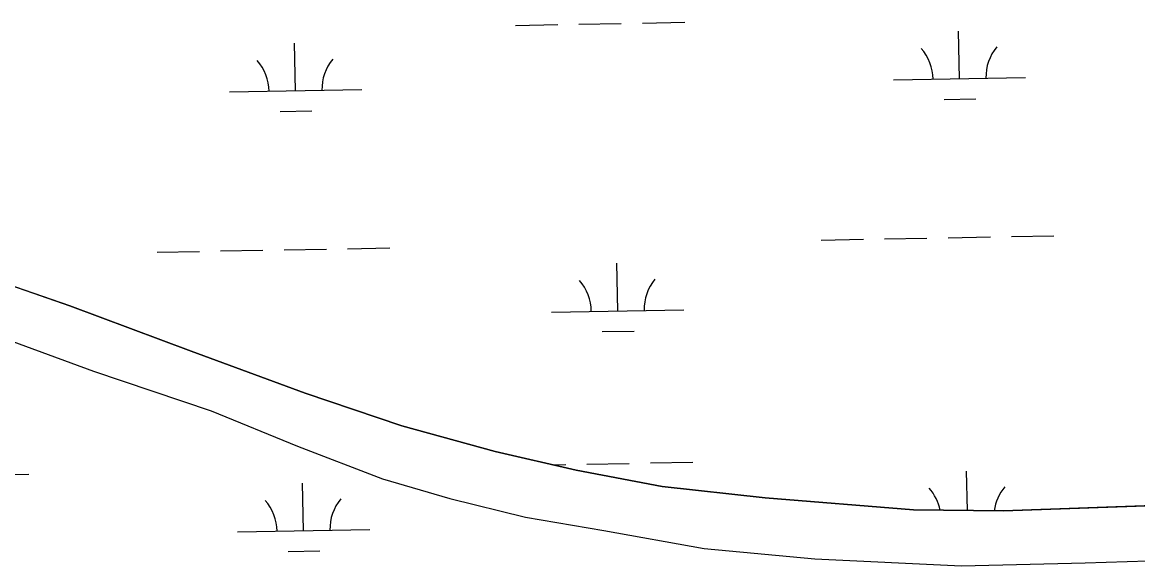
# Model space of a CAD drawing. Extents: x 3957609 to 3995875, y 234277 to 260273.
# Drawn here: x 3972892 to 3973735, y 256538 to 256949 of the extents above; entities that cross this region are included whole.
import ezdxf

# ---------------------------------------------------------------- set-up
doc = ezdxf.new("R2010")
doc.units = 0
doc.layers.add('V-TOPO-SHOR', color=7, linetype='Continuous')
doc.layers.add('V-WETL-SWMP', color=7, linetype='Continuous')

msp = doc.modelspace()

# ---------------------------------------------------------------- linework, layer by layer
at = {"layer": 'V-TOPO-SHOR'}
for points in [[(3972838.367, 256765.635), (3972928.381, 256734.297), (3973019.977, 256700.2), (3973106.047, 256668.458), (3973179.082, 256643.781), (3973249.736, 256624.229), (3973310.912, 256610.178), (3973376.028, 256597.712), (3973453.758, 256589.221), (3973565.808, 256580.025), (3973634.052, 256579.4), (3973777.229, 256584.482), (3973848.213, 256591.754), (3973951.533, 256604.626), (3974042.22, 256619.834), (3974118.314, 256635.796), (3974180.21, 256649.751), (3974249.603, 256663.727), (3974410.856, 256697.251), (3974495.23, 256714.417), (3974575.276, 256726.838)], [(3972860.188, 256716.383), (3972946.258, 256685.032), (3973035.085, 256654.873), (3973100.236, 256628.208), (3973164.593, 256603.512), (3973215.514, 256588.645), (3973272.746, 256574.584), (3973331.939, 256564.471), (3973407.709, 256550.847), (3973491.353, 256543.161), (3973602.211, 256537.906), (3973695.692, 256540.103), (3973790.752, 256543.096), (3973867.264, 256549.197), (3973993.445, 256567.649), (3974048.254, 256576.853), (3974096.357, 256585.647), (3974167.324, 256600.415), (3974246.961, 256619.541), (3974301.761, 256631.901), (3974355.777, 256641.893), (3974394.812, 256648.695), (3974463.807, 256663.85), (3974521.768, 256674.641)]]:
    msp.add_lwpolyline(points, dxfattribs=at)
at = {"layer": 'V-WETL-SWMP'}
for p, q in [((3973361.032, 256948.18), (3973393.027, 256948.762)), ((3973265.048, 256946.435), (3973297.043, 256947.017)), ((3973313.04, 256947.308), (3973345.035, 256947.889)), ((3973600.681, 256906.1), (3973600.026, 256942.094)), ((3973098.856, 256896.975), (3973098.201, 256932.969)), ((3973550.689, 256905.191), (3973650.672, 256907.009)), ((3973048.864, 256896.066), (3973148.847, 256897.884)), ((3973588.963, 256890.454), (3973612.959, 256890.89)), ((3973087.138, 256881.329), (3973111.134, 256881.765)), ((3973496.037, 256784.107), (3973528.032, 256784.688)), ((3973544.029, 256784.979), (3973576.024, 256785.561)), ((3973592.021, 256785.852), (3973624.016, 256786.434)), ((3973640.014, 256786.724), (3973672.008, 256787.306)), ((3972994.212, 256774.982), (3973026.207, 256775.564)), ((3973042.204, 256775.854), (3973074.199, 256776.436)), ((3973090.196, 256776.727), (3973122.191, 256777.309)), ((3973138.188, 256777.6), (3973170.183, 256778.182)), ((3972928.38, 256734.297), (3972838.367, 256765.636)), ((3973342.393, 256730.562), (3973341.739, 256766.556)), ((3973019.977, 256700.2), (3972928.38, 256734.297)), ((3973292.402, 256729.653), (3973392.385, 256731.471)), ((3973330.676, 256714.916), (3973354.672, 256715.352)), ((3973106.046, 256668.457), (3973019.977, 256700.2)), ((3973179.082, 256643.782), (3973106.046, 256668.457)), ((3973249.737, 256624.23), (3973179.082, 256643.782)), ((3973310.913, 256610.177), (3973249.737, 256624.23)), ((3973293.317, 256614.219), (3973303.091, 256614.397)), ((3973319.088, 256614.688), (3973351.083, 256615.269)), ((3973367.08, 256615.56), (3973399.075, 256616.142)), ((3972865.255, 256606.436), (3972897.25, 256607.017)), ((3973376.029, 256597.712), (3973310.913, 256610.177)), ((3973606.617, 256579.652), (3973606.074, 256609.474)), ((3973104.904, 256564.356), (3973104.249, 256600.35)), ((3973453.759, 256589.221), (3973376.029, 256597.712)), ((3973565.808, 256580.025), (3973453.759, 256589.221)), ((3973634.051, 256579.401), (3973565.808, 256580.025)), ((3973777.229, 256584.481), (3973634.051, 256579.401)), ((3973054.912, 256563.447), (3973154.895, 256565.265)), ((3973093.186, 256548.709), (3973117.182, 256549.145))]:
    msp.add_line(p, q, dxfattribs=at)
msp.add_lwpolyline([(3972860.189, 256716.382), (3972946.258, 256685.033), (3973035.085, 256654.874), (3973100.236, 256628.208), (3973164.593, 256603.512), (3973215.515, 256588.646), (3973272.746, 256574.584), (3973331.94, 256564.471), (3973407.709, 256550.848), (3973491.354, 256543.161), (3973602.211, 256537.906), (3973695.693, 256540.104), (3973790.752, 256543.095), (3973867.263, 256549.197), (3973993.446, 256567.648), (3974048.254, 256576.853), (3974096.357, 256585.647), (3974167.325, 256600.414), (3974246.96, 256619.541), (3974301.761, 256631.901), (3974355.778, 256641.894), (3974394.813, 256648.694), (3974463.808, 256663.85), (3974521.768, 256674.641)], dxfattribs=at)
for centre, start, end in [((3973545.438, 256905.571), 0.269879, 41.813537), ((3973655.906, 256907.579), 140.269876, 181.813534), ((3973043.613, 256896.446), 0.269879, 41.813537), ((3973154.081, 256898.454), 140.269876, 181.813534), ((3973397.619, 256732.041), 140.269876, 181.813534), ((3973287.151, 256730.033), 0.269879, 41.813537), ((3973551.486, 256572.951), 11.271838, 41.813537), ((3973661.954, 256574.959), 140.269876, 172.654432), ((3973049.661, 256563.826), 0.269879, 41.813537), ((3973160.129, 256565.835), 140.269876, 181.813534)]:
    msp.add_arc(centre, 35.246, start, end, dxfattribs=at)

doc.saveas('drawing.dxf')
